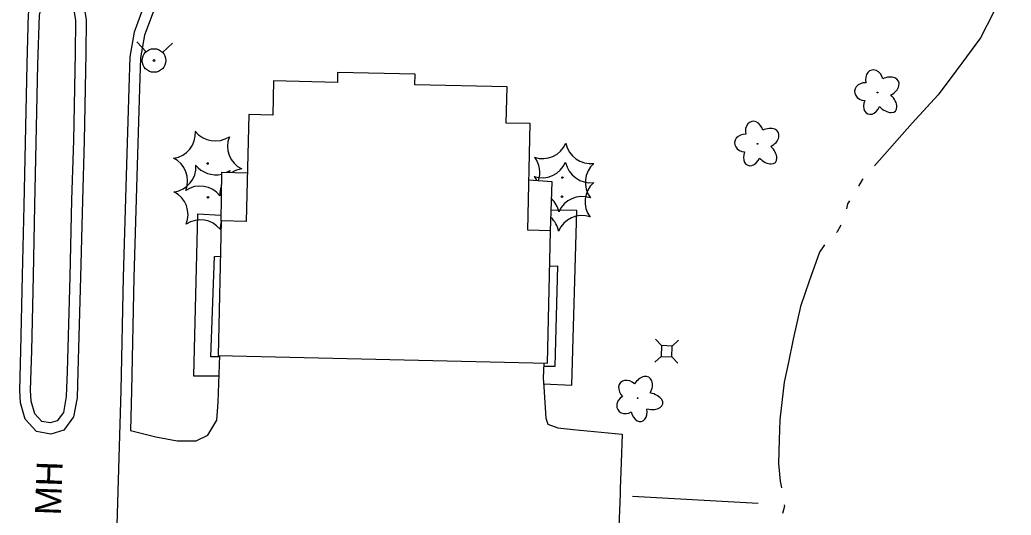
# Model space of a CAD drawing. Extents: x 588843 to 2552415, y 180129 to 269402.
# Drawn here: x 607895.3 to 608125.6, y 183873.2 to 183988.2 of the extents above; entities that cross this region are included whole.
import ezdxf

# ---------------------------------------------------------------- set-up
doc = ezdxf.new("R2010")
doc.units = 0
for name, color, linetype in [('E_BLD', 7, 'Continuous'), ('E_BLD_HvyDash', 7, 'Continuous'), ('E_DRN_RipRap', 7, 'Continuous'), ('E_DWY', 7, 'Continuous'), ('E_LAND_Vegetation', 7, 'Continuous'), ('E_PATH_Sidewalk', 7, 'Continuous'), ('E_RDWY_C_and_G', 7, 'Continuous'), ('E_UTL_AG_Bold', 7, 'Continuous'), ('E_UTL_MH_Text', 7, 'Continuous'), ('E_UTL_WHydrant', 7, 'Continuous'), ('E_WTR_P', 7, 'Continuous')]:
    doc.layers.add(name, color=color, linetype=linetype)

# ---------------------------------------------------------------- blocks, each defined once
blk = doc.blocks.new('MHT_2')
at = {"layer": 'E_UTL_MH_Text'}
blk.add_text('MH', height=39.37, dxfattribs=at).set_placement((-32.2, -19.7))
blk = doc.blocks.new('HYD_2')
at = {"layer": 'E_UTL_WHydrant'}
for p, q in [((-12.6, 12.6), (-27.3, 27.3)), ((12.6, 12.6), (27.3, 27.3))]:
    blk.add_line(p, q, dxfattribs=at)
for radius in [18, 1.38]:
    blk.add_circle((0, 0), radius, dxfattribs=at)
blk = doc.blocks.new('DTRE_4')
at = {"layer": 'E_LAND_Vegetation'}
blk.add_circle((-0.6, 0), 0.601, dxfattribs=at)
for centre, major_axis, ratio in [((-6.1, 17.5), (4.5, -16.3), 0.782863), ((13.3, 9), (-17.3, -9.6), 0.691916), ((-19.3, 0.5), (16.2, -0.4), 0.832022), ((-8.2, -17.2), (5.9, 15.9), 0.716896), ((11.6, -12.2), (-16.4, 15), 0.560249)]:
    blk.add_ellipse(centre, major_axis=major_axis, ratio=ratio, start_param=1.570796, end_param=4.712389, dxfattribs=at)
blk = doc.blocks.new('PED_3')
at = {"layer": 'E_UTL_AG_Bold'}
for p, q in [((-8.2, 8.2), (-17.5, 17.5)), ((8.2, 8.2), (17.5, 17.5)), ((-8.2, -8.2), (-17.5, -17.5)), ((8.2, -8.2), (17.5, -17.5))]:
    blk.add_line(p, q, dxfattribs=at)
blk.add_lwpolyline([(-8.2, -8.2), (8.2, -8.2), (8.2, 8.2), (-8.2, 8.2)], close=True, dxfattribs=at)

msp = doc.modelspace()

# ---------------------------------------------------------------- linework, layer by layer
at = {"layer": 'E_BLD'}
msp.add_lwpolyline([(607941.36, 183910.28), (608017.87, 183908.48), (608018.59, 183939.23), (608013.31, 183939.35), (608013.89, 183964.12), (608008.33, 183964.25), (608008.52, 183972.65), (607987.08, 183973.15), (607987.14, 183975.58), (607969.14, 183976.01), (607969.09, 183973.69), (607954.27, 183974.04), (607954.08, 183966.1), (607948.49, 183966.23), (607947.91, 183941.42), (607942.09, 183941.56)], close=True, dxfattribs=at)
at = {"layer": 'E_BLD_HvyDash'}
for points in [[(607942.09, 183941.44), (607942.22, 183952.8), (607948.17, 183952.69)], [(608018.59, 183939.23), (608019.01, 183950.6), (608013.58, 183950.98)]]:
    msp.add_lwpolyline(points, dxfattribs=at)
at = {"layer": 'E_DRN_RipRap'}
msp.add_lwpolyline([(608037.66, 183877.65), (608066.82, 183876)], dxfattribs=at)
at = {"layer": 'E_DWY'}
for points in [[(607920.98, 183892.85), (607926.89, 183891.36), (607931.86, 183890.5), (607936.27, 183890.43), (607938.96, 183891.81), (607941.05, 183895.26), (607941.4, 183899.47), (607941.63, 183905.93), (607941.79, 183910.27)], [(608017.03, 183908.5), (608016.91, 183905.05), (608017.03, 183902.99), (608017.55, 183895.72), (608017.99, 183894.33), (608020.31, 183893.46), (608023.83, 183893.13), (608035.26, 183892.03), (608035.02, 183885.37), (608034.8, 183879.4), (608034.75, 183878.13), (608034.27, 183864.81), (608024.98, 183865.54), (608019.49, 183865.54), (608017.88, 183864.33), (608016.81, 183862.01), (608016.49, 183858.4), (608016.24, 183851.76)]]:
    msp.add_lwpolyline(points, dxfattribs=at)
at = {"layer": 'E_LAND_Vegetation'}
for centre in [(607938.92, 183954.85), (608021.37, 183951.59), (607939.02, 183947), (608021.3, 183947.14)]:
    msp.add_circle(centre, 0.167, dxfattribs=at)
for centre, radius, start, end in [((607930.2, 183961.91), 5.9, 278.0212, 3.7861), ((607940.7, 183965.98), 5.9, 218.0258, 303.7907), ((607949.45, 183958.87), 5.9, 158.0258, 243.7907), ((608016.76, 183961.88), 5.9, 251.2399, 337.0048), ((608027.97, 183960.73), 5.9, 191.2399, 277.0048), ((607928.38, 183950.82), 5.9, 338.0258, 63.7907), ((608016.69, 183957.43), 5.9, 251.2399, 337.0048), ((608010.21, 183952.72), 5.9, 341.2446, 37.0002), ((608027.91, 183956.27), 5.9, 191.2399, 277.0048), ((608032.59, 183950.43), 5.91, 131.2797, 216.9558), ((607930.31, 183954.06), 5.9, 278.0212, 3.7861), ((607940.8, 183958.13), 5.9, 218.0258, 283.7913), ((607940.8, 183958.13), 5.9, 294.9083, 303.7907), ((607949.56, 183951.02), 5.9, 158.0258, 162.7722), ((607947.67, 183947.73), 5.91, 98.0656, 121.6713), ((608010.14, 183948.27), 5.9, 25.9354, 37.0002), ((608032.53, 183945.98), 5.91, 131.2797, 216.9558), ((607928.49, 183942.98), 5.9, 338.0258, 63.7907), ((607937.14, 183943.71), 5.9, 38.0258, 123.7907), ((607947.67, 183947.73), 5.91, 158.4216, 183.7417), ((608014.76, 183942.46), 5.9, 11.2399, 45.8426), ((608025.97, 183941.3), 5.9, 71.2399, 157.0048), ((607937.24, 183935.87), 5.9, 38.0258, 123.7907), ((607947.78, 183939.88), 5.91, 164.5466, 183.7417), ((608014.69, 183938), 5.9, 11.2399, 47.1214), ((608025.91, 183936.85), 5.9, 71.2399, 157.0048)]:
    msp.add_arc(centre, radius, start, end, dxfattribs=at)
at = {"layer": 'E_PATH_Sidewalk'}
for points in [[(607942.1, 183942.8), (607936.54, 183943.09), (607935.66, 183905.57), (607941.62, 183905.55)], [(608016.99, 183903.66), (608023.53, 183903.37), (608024.71, 183943.92), (608018.77, 183944.04)], [(607941.78, 183909.97), (607939.65, 183909.95), (607940.5, 183933.26), (607941.9, 183933.32)], [(608017.01, 183907.82), (608019.69, 183907.82), (608020.33, 183931.04), (608018.4, 183930.97)]]:
    msp.add_lwpolyline(points, dxfattribs=at)
at = {"layer": 'E_RDWY_C_and_G'}
for points in [[(607989.08, 184054.47), (607985.54, 184045.44), (607981.28, 184038.75), (607975.11, 184030.93), (607966.52, 184023.26), (607961.24, 184019.55), (607949.99, 184014.23), (607941.45, 184010.5), (607935.96, 184006.84), (607930.56, 184001.99), (607927.44, 183998.04), (607924.42, 183992.28), (607921.83, 183985.33), (607920.82, 183979.6), (607920.64, 183972.34)], [(607991.41, 184053.56), (607987.78, 184044.3), (607983.32, 184037.3), (607976.93, 184029.21), (607968.08, 184021.3), (607962.5, 184017.38), (607951.02, 184011.95), (607942.65, 184008.3), (607937.5, 184004.86), (607932.39, 184000.27), (607929.54, 183996.67), (607926.71, 183991.25), (607924.25, 183984.67), (607923.31, 183979.35), (607923.14, 183972.28)], [(607895.55, 183911.39), (607895.94, 183928.82), (607896.29, 183945.13), (607897, 183977.92), (607897.34, 183989.58), (607897.98, 183992.35), (607899.51, 183994.58), (607902.29, 183996.65), (607905.84, 183996.23), (607908.25, 183994.72), (607909.85, 183992.37), (607910.35, 183990.55), (607910.74, 183988.26), (607910.62, 183980.4)], [(607898.05, 183911.33), (607898.44, 183928.76), (607898.79, 183945.07), (607899.5, 183977.85), (607899.84, 183989.26), (607900.31, 183991.33), (607901.33, 183992.82), (607902.99, 183994.05), (607904.99, 183993.82), (607906.48, 183992.88), (607907.55, 183991.31), (607907.9, 183990.01), (607908.24, 183988.07), (607908.12, 183980.43)], [(607908.12, 183980.53), (607907.73, 183960.2)], [(607910.62, 183980.48), (607910.23, 183960.15)], [(607920.64, 183972.36), (607919.98, 183951.95), (607919.29, 183928.49), (607918.74, 183902.15), (607917.56, 183860.52), (607917.11, 183841.34)], [(607923.14, 183972.28), (607922.48, 183951.87), (607921.79, 183928.42), (607921.24, 183902.09), (607920.98, 183892.85)], [(607907.73, 183960.2), (607907.33, 183946.39), (607906.88, 183928.56)], [(607910.23, 183960.13), (607909.83, 183946.32), (607909.37, 183928.5)], [(607909.37, 183928.5), (607908.81, 183906.45), (607908.6, 183900.47), (607907.76, 183896.05), (607905.5, 183892.97), (607902.52, 183892.05), (607899.15, 183892.6), (607896.56, 183895.51), (607895.47, 183899.25), (607895.3, 183902.22), (607895.55, 183911.4)], [(607906.88, 183928.56), (607906.31, 183906.53), (607906.1, 183900.75), (607905.41, 183897.07), (607903.97, 183895.12), (607902.34, 183894.61), (607900.43, 183894.92), (607898.8, 183896.75), (607897.94, 183899.68), (607897.8, 183902.25), (607898.05, 183911.33)]]:
    msp.add_lwpolyline(points, dxfattribs=at)
at = {"layer": 'E_WTR_P'}
for points in [[(608125.64, 184002.04), (608124.82, 183999.03), (608121.52, 183989.91), (608118.48, 183984.02), (608114.18, 183978.17), (608112.78, 183976.3)], [(608112.78, 183976.3), (608108.68, 183970.82), (608102.65, 183964.19), (608097.35, 183958.24), (608093.87, 183954.28)], [(608091.22, 183951.28), (608091.02, 183951.06), (608090.14, 183949.6)], [(608088.07, 183946.17), (608087.64, 183945.46), (608087.37, 183944.32)], [(608086.06, 183940.56), (608085.22, 183938.98), (608085.07, 183938.83)], [(608082.27, 183936), (608081.09, 183934.26), (608078.73, 183927.5), (608076.68, 183921.64), (608074.99, 183914.08), (608073.82, 183908.37)], [(608073.82, 183908.37), (608072.93, 183904.06), (608071.91, 183895.34), (608071.74, 183890.69), (608071.61, 183885.19), (608071.96, 183881.08), (608072.29, 183879.53)], [(608072.91, 183875.58), (608072.95, 183875.32), (608072.53, 183873.63)]]:
    msp.add_lwpolyline(points, dxfattribs=at)

# ---------------------------------------------------------------- block references
at = {"layer": 'E_LAND_Vegetation'}
for p, xscale, yscale, rotation in [((608094.66, 183971.33), 0.15240030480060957, 0.15240030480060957, -2.1855189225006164), ((608066.77, 183959.4), 0.15240030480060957, 0.15240030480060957, -2.1855189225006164), ((608038.92, 183900.4), 0.1524003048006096, 0.15240030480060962, 31.028579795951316)]:
    msp.add_blockref('DTRE_4', p, dxfattribs=dict(at, xscale=xscale, yscale=yscale, rotation=rotation))
at = {"layer": 'E_UTL_AG_Bold', "xscale": 0.15240030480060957, "yscale": 0.15240030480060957, "rotation": -2.1855189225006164}
msp.add_blockref('PED_3', (608045.59, 183911.27), dxfattribs=at)
at = {"layer": 'E_UTL_MH_Text', "xscale": 0.15240030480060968, "yscale": 0.15240030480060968, "rotation": 87.94936474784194}
msp.add_blockref('MHT_2', (607901.98, 183878.12), dxfattribs=at)
at = {"layer": 'E_UTL_WHydrant', "xscale": 0.15240030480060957, "yscale": 0.15240030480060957, "rotation": -2.1855189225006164}
msp.add_blockref('HYD_2', (607926.47, 183978.76), dxfattribs=at)

doc.saveas('drawing.dxf')
